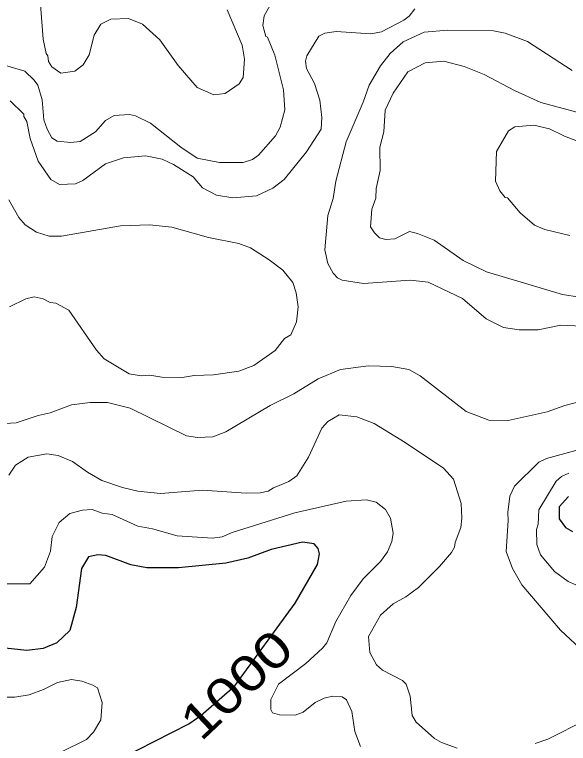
# Model space of a CAD drawing. Extents: x 447.8 to 473.9, y 7733.1 to 7760.8.
# Drawn here: x 466.128 to 467.383, y 7736.07 to 7737.721 of the extents above; entities that cross this region are included whole.
import ezdxf
from ezdxf.enums import TextEntityAlignment as Align

# ---------------------------------------------------------------- set-up
doc = ezdxf.new("R2010")
doc.units = 0
doc.header["$LTSCALE"] = 0.032
doc.layers.add('1', color=7, linetype='Continuous', lineweight=25)
doc.layers.add('2', color=7, linetype='Continuous', lineweight=13)
doc.layers.add('61', color=7, linetype='Continuous')

msp = doc.modelspace()

# ---------------------------------------------------------------- linework, layer by layer
at = {"layer": '1'}
for points in [[(467.3832, 7736.6292), (467.3622, 7736.6057), (467.3619, 7736.5785), (467.376, 7736.559), (467.3917, 7736.5502)], [(466.3683, 7736.036), (466.5227, 7736.1145), (466.5498, 7736.1333), (466.627, 7736.2002), (466.7632, 7736.3878), (466.8141, 7736.4753), (466.8185, 7736.4993), (466.8159, 7736.5115), (466.8064, 7736.5224), (466.7801, 7736.5257), (466.7092, 7736.5095), (466.6563, 7736.4895), (466.6061, 7736.478), (466.4987, 7736.4681), (466.4271, 7736.4681), (466.3907, 7736.4748), (466.3341, 7736.4953), (466.3164, 7736.4975), (466.2952, 7736.4927), (466.2791, 7736.4661), (466.267, 7736.3782), (466.2527, 7736.3257), (466.2233, 7736.2975), (466.1921, 7736.2853), (466.1556, 7736.2805), (466.0562, 7736.2908)]]:
    msp.add_lwpolyline(points, dxfattribs=at)
at = {"layer": '2'}
msp.add_line((466.433, 7737.2448), (466.4837, 7737.2391), dxfattribs=at)
for points in [[(466.1854, 7737.7534), (466.1924, 7737.6651), (466.1989, 7737.6329), (466.203, 7737.6273), (466.2045, 7737.6145), (466.2122, 7737.6027), (466.2321, 7737.588), (466.264, 7737.5925), (466.283, 7737.607), (466.2963, 7737.6299), (466.3082, 7737.6742), (466.3232, 7737.6991), (466.3456, 7737.7104), (466.386, 7737.712), (466.4177, 7737.6992)], [(466.7063, 7737.7406), (466.6935, 7737.7181), (466.6904, 7737.6961), (466.6972, 7737.6714), (466.7011, 7737.6701), (466.7174, 7737.629), (466.7368, 7737.5501), (466.74, 7737.5053), (466.7292, 7737.4662), (466.7191, 7737.4459), (466.6805, 7737.4024), (466.6668, 7737.3926), (466.6459, 7737.3856), (466.5921, 7737.3857), (466.5413, 7737.3955), (466.5043, 7737.4206), (466.4356, 7737.4751), (466.4019, 7737.4917)], [(466.6048, 7737.5423), (466.6368, 7737.564), (466.6454, 7737.5781), (466.6486, 7737.6197), (466.6433, 7737.6516), (466.6092, 7737.732)], [(467.035, 7737.7341), (467.0218, 7737.7174), (467.0096, 7737.7082), (466.9593, 7737.6815), (466.9347, 7737.6776), (466.8563, 7737.6824), (466.8311, 7737.679), (466.8174, 7737.6722), (466.7899, 7737.6274), (466.7866, 7737.6151), (466.7895, 7737.5987), (466.8072, 7737.5648), (466.8192, 7737.5268), (466.8241, 7737.4876), (466.8222, 7737.4613), (466.7893, 7737.41), (466.7382, 7737.3471), (466.7126, 7737.3277), (466.6761, 7737.3103), (466.6222, 7737.3057)], [(466.2762, 7737.4335), (466.2547, 7737.4308), (466.2241, 7737.4339), (466.2122, 7737.4417), (466.2011, 7737.461), (466.1935, 7737.4825), (466.1901, 7737.5277), (466.18, 7737.5607), (466.1719, 7737.5722), (466.1507, 7737.5925), (466.0914, 7737.6101), (465.992, 7737.6134), (465.8892, 7737.6111), (465.7979, 7737.6183), (465.6124, 7737.6151), (465.587, 7737.6119), (465.5652, 7737.6173), (465.5331, 7737.631), (465.4986, 7737.6507), (465.4468, 7737.6963), (465.4348, 7737.7103), (465.4279, 7737.7297)], [(466.4177, 7737.6992), (466.4564, 7737.6637), (466.4986, 7737.6053), (466.5412, 7737.5558), (466.5791, 7737.5391), (466.6048, 7737.5423)], [(467.4293, 7737.0146), (467.3659, 7737.0171), (467.3146, 7737.0067), (467.2712, 7737.0068), (467.2358, 7737.0119), (467.1963, 7737.032), (467.1424, 7737.078), (467.065, 7737.1145), (467.0241, 7737.1196), (466.9185, 7737.1118), (466.8701, 7737.1191), (466.8595, 7737.1248), (466.8499, 7737.135), (466.8379, 7737.1569), (466.8308, 7737.1882), (466.8377, 7737.2656), (466.8497, 7737.3041), (466.8555, 7737.3437), (466.8793, 7737.4328), (466.9178, 7737.5225), (466.9312, 7737.5607), (466.9567, 7737.6049), (466.9789, 7737.6327), (467.008, 7737.6593), (467.0562, 7737.6808), (467.1096, 7737.6856), (467.2133, 7737.684), (467.2398, 7737.6788), (467.2899, 7737.6599), (467.3916, 7737.5939)], [(467.0226, 7737.2294), (466.9892, 7737.2129), (466.9689, 7737.2111), (466.9544, 7737.2155), (466.9432, 7737.2262), (466.9341, 7737.2404), (466.9374, 7737.2799), (466.9462, 7737.3048), (466.9468, 7737.327), (466.9565, 7737.368), (466.9555, 7737.4207), (466.9644, 7737.4555), (466.9678, 7737.5045), (466.9854, 7737.5428), (467.0185, 7737.5913), (467.0584, 7737.6115), (467.1003, 7737.615), (467.1469, 7737.6031), (467.1918, 7737.5848), (467.2605, 7737.5488), (467.3204, 7737.5218), (467.4133, 7737.4968)], [(466.4623, 7737.3931), (466.4242, 7737.401), (466.3741, 7737.3964), (466.3339, 7737.383), (466.282, 7737.3448), (466.2656, 7737.3378), (466.2292, 7737.3361), (466.2096, 7737.3473), (466.1809, 7737.3892), (466.163, 7737.4404), (466.1557, 7737.4789), (466.1485, 7737.4903), (466.1483, 7737.4956), (466.1172, 7737.5259)], [(466.4019, 7737.4917), (466.3882, 7737.4949), (466.353, 7737.492), (466.3338, 7737.4812), (466.3106, 7737.4551), (466.2762, 7737.4335)], [(467.4232, 7737.4265), (467.3738, 7737.4454), (467.3396, 7737.4619), (467.3041, 7737.4701), (467.2617, 7737.4669), (467.2472, 7737.4578), (467.2195, 7737.4107), (467.2178, 7737.3433), (467.2271, 7737.3213), (467.2391, 7737.3068), (467.2449, 7737.3055), (467.2732, 7737.272), (467.3062, 7737.244), (467.3294, 7737.2338), (467.3858, 7737.2207)], [(466.6222, 7737.3057), (466.5852, 7737.3118), (466.5536, 7737.3287), (466.5322, 7737.3531), (466.4877, 7737.3814), (466.4623, 7737.3931)], [(466.1149, 7737.3014), (466.1375, 7737.2616), (466.1513, 7737.2444), (466.1776, 7737.2278), (466.2058, 7737.2191), (466.2338, 7737.2191), (466.3677, 7737.2423), (466.433, 7737.2448)], [(466.4837, 7737.2391), (466.5668, 7737.2162), (466.6355, 7737.2023), (466.6623, 7737.1926), (466.7045, 7737.1657), (466.7352, 7737.142), (466.7582, 7737.1143), (466.7659, 7737.0905), (466.7704, 7737.0586), (466.7665, 7737.0247), (466.7539, 7736.9952), (466.7391, 7736.9871), (466.718, 7736.9598), (466.6697, 7736.9259), (466.6361, 7736.9129), (466.5786, 7736.9047), (466.5349, 7736.9032), (466.5073, 7736.8988), (466.4612, 7736.8996), (466.4342, 7736.904), (466.4146, 7736.9025), (466.3876, 7736.9069), (466.3306, 7736.9408), (466.3133, 7736.9604), (466.2507, 7737.0516), (466.2213, 7737.0673), (466.2082, 7737.0688), (466.1924, 7737.077), (466.1718, 7737.0819), (466.153, 7737.0771), (466.1157, 7737.0592)], [(467.3691, 7737.0867), (467.1975, 7737.1384), (467.1443, 7737.1636), (467.0782, 7737.2102), (467.0409, 7737.2254), (467.0226, 7737.2294)], [(467.4467, 7737.0749), (467.3691, 7737.0867)], [(466.1055, 7736.795), (466.1312, 7736.7959), (466.1809, 7736.8131), (466.2084, 7736.8185), (466.2563, 7736.8372), (466.2988, 7736.8423), (466.338, 7736.8423), (466.3892, 7736.8294), (466.5175, 7736.7669), (466.5425, 7736.763), (466.5771, 7736.7645), (466.6063, 7736.7755), (466.7069, 7736.8354), (466.7608, 7736.8615), (466.8156, 7736.8962), (466.8663, 7736.9167), (466.9296, 7736.9249), (466.9828, 7736.9241), (467.0208, 7736.9167), (467.0465, 7736.903), (467.1508, 7736.8215)], [(467.2463, 7736.8014), (467.3345, 7736.821), (467.3745, 7736.8358), (467.4268, 7736.849)], [(466.1147, 7736.6778), (466.1295, 7736.7005), (466.1582, 7736.7186), (466.2003, 7736.7262), (466.2261, 7736.7219), (466.259, 7736.7084), (466.2925, 7736.6846), (466.3253, 7736.6657), (466.372, 7736.6498), (466.4067, 7736.6416), (466.4583, 7736.6364), (466.5534, 7736.6436), (466.6523, 7736.6372), (466.6844, 7736.6378), (466.702, 7736.6412), (466.7144, 7736.6492), (466.749, 7736.6632), (466.7674, 7736.6759), (466.7937, 7736.7181), (466.8243, 7736.7844), (466.8374, 7736.7992), (466.8635, 7736.8141), (466.903, 7736.8101), (466.9423, 7736.7949), (467.013, 7736.7518), (467.0994, 7736.6938), (467.1227, 7736.6682), (467.1401, 7736.6132), (467.1416, 7736.5802), (467.1392, 7736.5594), (467.1263, 7736.5254), (467.1247, 7736.5146), (467.1176, 7736.5022), (467.0903, 7736.4704), (467.0433, 7736.4233), (467.0144, 7736.4024), (466.9856, 7736.3864), (466.9572, 7736.3606), (466.93, 7736.3119), (466.9324, 7736.2759), (466.9482, 7736.2478), (466.9618, 7736.2357), (467.0071, 7736.2127), (467.0149, 7736.2041), (467.0244, 7736.1769), (467.0289, 7736.1331), (467.0379, 7736.1185), (467.0794, 7736.0815), (467.0954, 7736.0723), (467.1305, 7736.0592)], [(467.1508, 7736.8215), (467.2026, 7736.8024), (467.2463, 7736.8014)], [(467.4202, 7736.2751), (467.3647, 7736.3267), (467.2776, 7736.4294), (467.2563, 7736.4664), (467.2419, 7736.5045), (467.2466, 7736.5751), (467.2454, 7736.5928), (467.2502, 7736.6297), (467.2604, 7736.6529), (467.3156, 7736.7071), (467.3329, 7736.7155), (467.4081, 7736.7358)], [(467.3838, 7736.6822), (467.3671, 7736.6748), (467.3551, 7736.6644), (467.3156, 7736.599), (467.314, 7736.5665), (467.3108, 7736.5545), (467.3109, 7736.5204), (467.3192, 7736.4975), (467.3511, 7736.4597), (467.3822, 7736.4371), (467.417, 7736.4219)], [(466.9112, 7736.0634), (466.8988, 7736.0973), (466.8923, 7736.1425), (466.8795, 7736.1688), (466.8697, 7736.1753), (466.8484, 7736.177), (466.8292, 7736.1728), (466.8092, 7736.1628), (466.782, 7736.1411), (466.7634, 7736.1341), (466.7279, 7736.1344), (466.712, 7736.1395), (466.7081, 7736.1471), (466.708, 7736.1694), (466.7258, 7736.2042), (466.7879, 7736.2513), (466.8258, 7736.286), (466.8354, 7736.2981), (466.8556, 7736.3464), (466.8894, 7736.4053), (466.9173, 7736.4426), (466.9566, 7736.4819), (466.973, 7736.5036), (466.9829, 7736.5273), (466.9853, 7736.5465), (466.9799, 7736.5804), (466.9683, 7736.5996), (466.9468, 7736.6162), (466.9251, 7736.622), (466.8792, 7736.6187), (466.763, 7736.5923), (466.6209, 7736.5477), (466.5984, 7736.5381), (466.5761, 7736.5346), (466.496, 7736.5402), (466.4399, 7736.5561), (466.4072, 7736.5623), (466.3485, 7736.5882), (466.3257, 7736.5916), (466.3036, 7736.6002), (466.2812, 7736.5986), (466.2527, 7736.5906), (466.2288, 7736.5701), (466.2127, 7736.539), (466.209, 7736.5053), (466.1952, 7736.4695), (466.1619, 7736.4313), (466.0684, 7736.4312)], [(466.2308, 7736.0498), (466.2905, 7736.0789), (466.3061, 7736.0957), (466.3232, 7736.1233), (466.3263, 7736.1625), (466.3152, 7736.1959), (466.3052, 7736.2023), (466.28, 7736.2112), (466.2568, 7736.2147), (466.2248, 7736.208), (466.1931, 7736.1921), (466.1606, 7736.1801), (466.1282, 7736.1745), (466.0731, 7736.1747)], [(467.3078, 7736.0697), (467.3361, 7736.0799), (467.4232, 7736.1235)]]:
    msp.add_lwpolyline(points, dxfattribs=at)

# ---------------------------------------------------------------- texts
at = {"layer": '61', "width": 1.25}
msp.add_text('1000', height=0.08, rotation=43.363, dxfattribs=at).set_placement((466.6578, 7736.1743), align=Align.CENTER)

doc.saveas('drawing.dxf')
